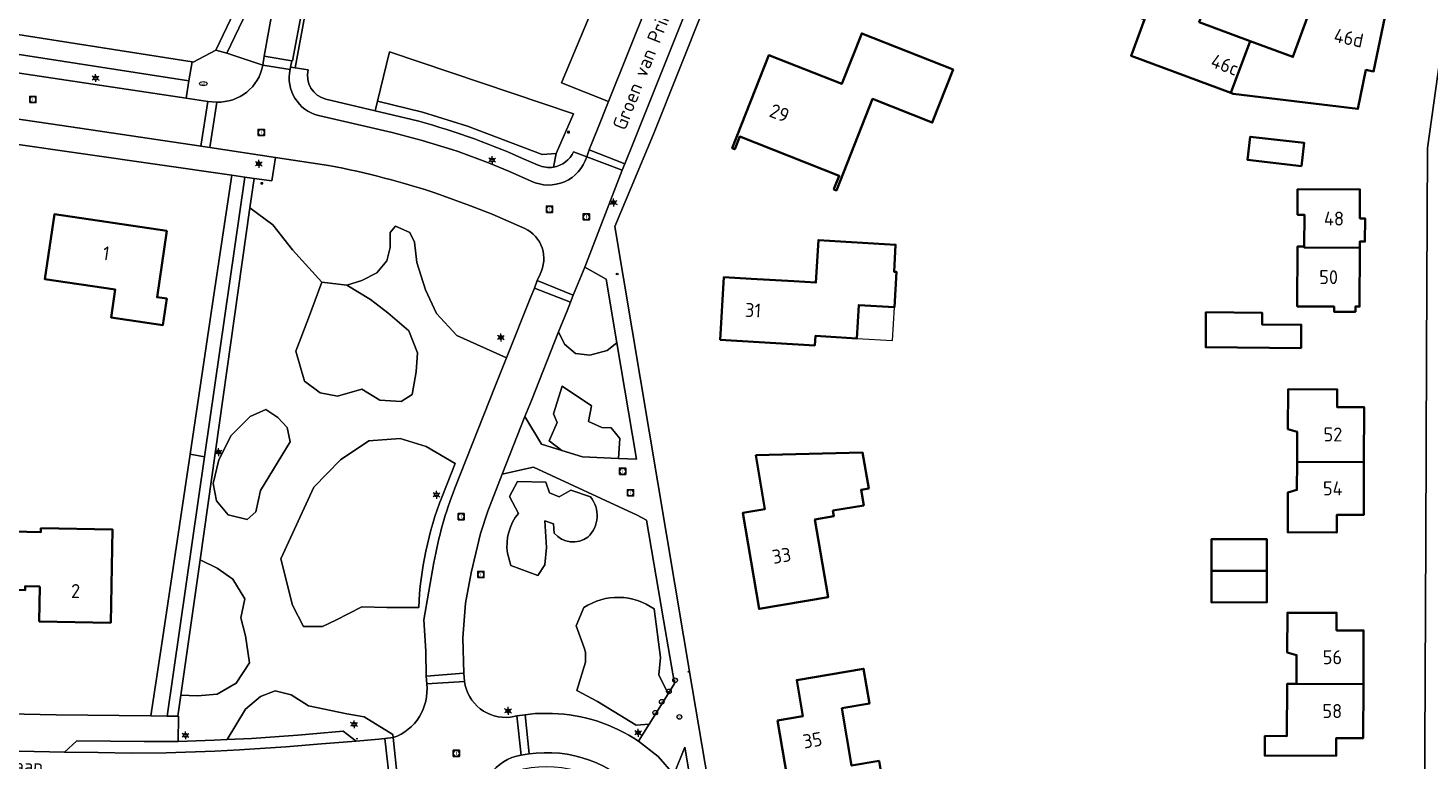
# Model space of a CAD drawing. Header units: metres. Extents: x 140853 to 145288, y 474558 to 480269.
# Tile 284 of 428: x 144095 to 144275, y 478131 to 478225. Entities that reach past the tile are written whole.
import ezdxf
from ezdxf.enums import TextEntityAlignment as Align
from ezdxf.lldxf.tags import DXFTag

# ---------------------------------------------------------------- set-up
doc = ezdxf.new("R2010")
doc.units = ezdxf.units.M
doc.header["$MEASUREMENT"] = 0
for name, color, linetype, lineweight in [('B-WE-GR-BEPLANTING_CULTUUR_HEESTERS-G', 90, 'Continuous', 18), ('B-WE-GR-GRAS_KRUIDENRIJK-G', 80, 'Continuous', 18), ('B-WE-GR-GROENVOORZIENING-G', 80, 'Continuous', 18), ('B-WE-IE-TERREINAFSCHEIDING_KUNSTMATIG_HEKWERK-G', 20, 'IE-TERREINAFSCHEIDING-KUNSTMATIG', 18), ('B-WE-IE-TERREINAFSCHEIDING_KUNSTMATIG_MUUR-G', 90, 'IE-TERREINAFSCHEIDING-KUNSTMATIG-DICHT', 18), ('B-WE-KL-DATA_CAI-S', 90, 'KL-CAI-N', 18), ('B-WE-KL-ET_LS_OV_LICHTMAST-S', 190, 'Continuous', 18), ('B-WE-KL-WATER_BRANDLEIDING_PUT-S', 150, 'Continuous', 18), ('B-WE-KL-WATER_PUT-S', 170, 'Continuous', 18), ('B-WE-OG-BEBOUWING-G', 7, 'Continuous', 35), ('B-WE-OG-BEBOUWING_BIJGEBOUW-G', 7, 'Continuous', 18), ('B-WE-OG-BEBOUWING_HUISNUMMER-T18', 10, 'Continuous', 18), ('B-WE-OG-BEBOUWING_STRAATNAAM-T18', 10, 'Continuous', 18), ('B-WE-OG-TERREIN_ERF-G', 7, 'Continuous', 18), ('B-WE-RI-GWA_RIOOLPUT-S', 30, 'Continuous', 18), ('B-WE-VH-ONVERHARD-G', 252, 'Continuous', 18), ('B-WE-VH-VERHARDING_ASFALT-G', 252, 'Continuous', 18), ('B-WE-VH-VERHARDING_BETONSTRAATSTEEN-G', 252, 'Continuous', 18), ('B-WE-VH-VERHARDING_HALFVERHARDING_GRIND-G', 252, 'Continuous', 18), ('B-WE-VH-VERHARDING_TEGEL-G', 252, 'Continuous', 18), ('B-WE-VW-AFSLUITPAAL-S', 7, 'Continuous', 18), ('X-XX-XX-ALGEMEEN-S', 7, 'Continuous', 18)]:
    doc.layers.add(name, color=color, linetype=linetype, lineweight=lineweight)
doc.styles.add('NLCS-ISO', font='txt')
doc.styles.get("Standard").update_dxf_attribs({"font": 'arial.ttf'})
doc.linetypes.add('IE-TERREINAFSCHEIDING-KUNSTMATIG', pattern='A,4,[82,NLCS.shx,S=0.75,R=90,X=0,Y=0],4,-2', length=10)
doc.linetypes.add('IE-TERREINAFSCHEIDING-KUNSTMATIG-DICHT', pattern='A,8,-1,[82,NLCS.shx,S=0.75,R=90,X=0,Y=0],-1', length=10)
tags = doc.linetypes.add('KL-CAI-N', pattern='A,4,-1,[101,NLCS.shx,S=0.5,R=0,X=0,Y=0],-1,4,-1,["C",Standard,S=1,R=0,X=-0.25,Y=-0.5],-1.5', length=12.5).pattern_tags.tags
tags[18] = DXFTag(74, 10)

# ---------------------------------------------------------------- blocks, each defined once
blk = doc.blocks.new('SIE-WEG_AFVALBAK_TYPE_01')
for radius in [0.25, 0.156]:
    blk.add_circle((0, 0), radius)
blk = doc.blocks.new('SKL-DATA_TERREINKAST-SO')
for q in [(-0.2, 0.2), (0.2, 0.2)]:
    blk.add_line((0, -0.21), q)
at = {"flags": 128}
blk.add_lwpolyline([(0.63, 0.35), (-0.63, 0.35), (-0.63, -0.35), (0.63, -0.35)], close=True, dxfattribs=at)
at = {"style": 'NLCS-ISO'}
blk.add_attdef('TYPE', text='', height=0.35, dxfattribs=at).set_placement((-0.03, 0.69), align=Align.MIDDLE_CENTER)
blk = doc.blocks.new('B-SIE-WEG_LICHTMAST-SO')
at = {"ltscale": 0.1}
for p, q in [((-1.1, 0.63), (-2.19, 1.27)), ((0, 1.27), (0, 2.53)), ((1.1, 0.63), (2.19, 1.27)), ((-1.1, -0.63), (-2.19, -1.27)), ((0, -1.27), (0, -2.53)), ((1.1, -0.63), (2.19, -1.27))]:
    blk.add_line(p, q, dxfattribs=at)
at = {"flags": 128}
for points in [[(-1.16, 0.5), (1.16, 0.5)], [(-1.16, -0.5), (1.16, -0.5)]]:
    blk.add_lwpolyline(points, dxfattribs=at)
at = {"ltscale": 0.1}
blk.add_circle((0, 0), 1.27, dxfattribs=at)
at = {"style": 'NLCS-ISO'}
blk.add_attdef('TYPE', text='', height=1.8, dxfattribs=at).set_placement((0, 2.53), align=Align.BOTTOM_CENTER)
blk = doc.blocks.new('SVW-AFSLUITPAAL-SO')
at = {"lineweight": 18}
blk.add_circle((0, 0), 1.5, dxfattribs=at)
at = {"lineweight": 18, "style": 'NLCS-ISO'}
blk.add_text('af', height=1.8, dxfattribs=at).set_placement((0, 0), align=Align.MIDDLE_CENTER)
blk = doc.blocks.new('SKL-WATERLEIDINGPUT-SO')
at = {"color": 0, "linetype": 'ByBlock', "lineweight": 18}
blk.add_ellipse((0, 0), major_axis=(2.5, 0), ratio=0.54, dxfattribs=at)
at = {"color": 0, "linetype": 'ByBlock', "lineweight": 18, "style": 'NLCS-ISO'}
blk.add_text('wl', height=1.8, dxfattribs=at).set_placement((0, 0), align=Align.MIDDLE_CENTER)
blk = doc.blocks.new('SRI-PUT_INSPECTIE-SO')
at = {"lineweight": -3, "flags": 128}
blk.add_lwpolyline([(-2, -2), (2, -2), (2, 2), (-2, 2)], close=True, dxfattribs=at)
at = {"lineweight": -3, "ltscale": 1.5}
blk.add_circle((0, 0), 2, dxfattribs=at)
at = {"ltscale": 0.1, "style": 'NLCS-ISO'}
blk.add_text('I', height=2.5, dxfattribs=at).set_placement((0, -0.01), align=Align.MIDDLE_CENTER)
blk = doc.blocks.new('SIE-WEG_STRAATPOT_BRANDKRAAN-SO')
blk.add_ellipse((0, 0), major_axis=(-0.729, 0), ratio=0.685994)
at = {"style": 'NLCS-ISO'}
blk.add_text('BR', height=0.4, dxfattribs=at).set_placement((-0.3, -0.15))

msp = doc.modelspace()

# ---------------------------------------------------------------- linework, layer by layer
at = {"layer": 'B-WE-GR-BEPLANTING_CULTUUR_HEESTERS-G', "ltscale": 0.2, "flags": 128}
for points in [[(144169.361, 478215.546), (144176.951, 478234.511), (144171.193, 478236.808), (144163.326, 478217.961), (144169.361, 478215.546)], [(144115.349, 478218.199), (144072.705, 478224.816), (144072.333, 478222.341), (144114.978, 478215.948), (144115.349, 478218.199)], [(144166.949, 478182.883), (144169.175, 478183.49), (144170.451, 478184.462), (144169.08, 478192.666), (144166.298, 478194.228), (144164.809, 478190.607), (144164.469, 478189.718), (144164.025, 478188.617), (144162.947, 478185.896), (144163.71, 478184.3), (144165.127, 478183.085), (144166.949, 478182.883)], [(144132.439, 478192.294), (144130.719, 478187.639), (144129.1, 478183.389), (144130.213, 478179.543), (144132.237, 478178.025), (144134.463, 478177.62), (144137.601, 478178.531), (144139.928, 478177.114), (144142.661, 478176.912), (144144.078, 478177.823), (144144.584, 478180.758), (144144.786, 478183.186), (144143.673, 478186.02), (144140.94, 478188.348), (144138.714, 478190.068), (144135.678, 478191.89), (144132.439, 478192.294)], [(144125.254, 478175.9), (144123.23, 478174.989), (144120.801, 478172.56), (144119.182, 478169.423), (144118.474, 478166.387), (144118.878, 478164.161), (144120.397, 478162.339), (144122.825, 478161.732), (144123.939, 478162.744), (144124.546, 478165.476), (144128.391, 478171.751), (144127.987, 478173.572), (144126.772, 478174.888), (144125.254, 478175.9)], [(144111.923, 478146.35), (144110.442, 478136.46), (144112.55, 478136.439), (144117.358, 478169.817), (144115.486, 478170.144), (144111.923, 478146.35)], [(144114.321, 478139.141), (144116.45, 478139.063), (144118.98, 478139.265), (144121.409, 478140.682), (144123.129, 478143.313), (144122.623, 478146.754), (144122.016, 478149.082), (144122.522, 478151.51), (144121.004, 478154.041), (144118.98, 478155.457), (144116.784, 478156.542), (144114.321, 478139.141)], [(144140.576, 478133.543), (144141.643, 478133.664), (144141.587, 478134.052), (144137.904, 478136.33), (144135.678, 478136.735), (144130.719, 478137.747), (144128.493, 478139.164), (144126.469, 478139.67), (144124.546, 478138.962), (144122.623, 478137.342), (144120.264, 478133.407), (144123.406, 478133.554), (144129.378, 478133.966), (144135.198, 478134.505), (144136.862, 478133.204), (144139.804, 478133.478), (144140.576, 478133.543)], [(144181.184, 478120.695), (144179.2, 478132.448), (144177.789, 478128.904), (144180.186, 478124.228), (144180.962, 478121.67), (144181.184, 478120.695)]]:
    msp.add_lwpolyline(points, close=True, dxfattribs=at)
for points in [[(144126.225, 478229.763), (144125.264, 478231.176), (144124.833, 478231.356), (144120.231, 478221.775), (144124.863, 478220.229), (144125.043, 478221.361), (144126.399, 478229), (144126.399, 478229, 0.2148275), (144126.225, 478229.763)], [(144123.196, 478201.846), (144126.165, 478199.682), (144128.695, 478196.444), (144132.439, 478192.294), (144135.678, 478191.89), (144137.601, 478192.497), (144139.523, 478193.509), (144140.839, 478195.027), (144141.244, 478196.747), (144141.244, 478198.67), (144141.952, 478199.48), (144143.774, 478198.67), (144144.381, 478197.456), (144144.685, 478194.824), (144145.798, 478191.282), (144147.215, 478188.246), (144149.846, 478185.413), (144156.242, 478182.548), (144159.377, 478190.395), (144159.834, 478191.515), (144160.169, 478192.509), (144160.549, 478193.333), (144160.549, 478193.333, 0.4277829), (144158.577, 478199.2), (144158.577, 478199.2), (144154.383, 478201.037), (144151.612, 478202.116), (144147.612, 478203.58), (144147.612, 478203.58, 0.0359325), (144133.33, 478207.289), (144133.33, 478207.289), (144126.502, 478208.351), (144126.038, 478205.315), (144123.73, 478205.62), (144123.196, 478201.846)], [(144149.614, 478168.933), (144145.899, 478171.143), (144142.559, 478172.155), (144138.511, 478171.852), (144134.868, 478169.423), (144131.427, 478165.881), (144127.177, 478156.672), (144128.695, 478150.701), (144130.112, 478147.968), (144132.541, 478147.968), (144134.261, 478148.778), (144137.601, 478150.498), (144140.839, 478150.397), (144144.925, 478150.396), (144144.925, 478150.396, -0.0817239), (144147.945, 478164.713), (144147.945, 478164.713), (144149.614, 478168.933)]]:
    msp.add_lwpolyline(points, format="xyb", close=True, dxfattribs=at)
at = {"layer": 'B-WE-GR-GRAS_KRUIDENRIJK-G', "ltscale": 0.2, "flags": 128}
for points in [[(144152.442, 478274.083), (144156.592, 478282.6), (144156.091, 478282.698), (144140.188, 478250), (144139.085, 478247.731), (144131.642, 478232.402), (144131.642, 478232.402, 0.0549606), (144129.777, 478226.71), (144129.777, 478226.71), (144128.689, 478220.763), (144128.575, 478220.779), (144128.423, 478219.955), (144129.017, 478219.869), (144130.265, 478226.622), (144130.265, 478226.622, -0.0522595), (144132.084, 478232.158), (144132.084, 478232.158), (144133.793, 478235.653), (144140.748, 478250), (144149.904, 478268.84), (144152.442, 478274.083)], [(144132.439, 478192.294), (144128.695, 478196.444), (144126.165, 478199.682), (144123.196, 478201.846), (144116.784, 478156.542), (144118.98, 478155.457), (144121.004, 478154.041), (144122.522, 478151.51), (144122.016, 478149.082), (144122.623, 478146.754), (144123.129, 478143.313), (144121.409, 478140.682), (144118.98, 478139.265), (144116.45, 478139.063), (144114.321, 478139.141), (144113.937, 478136.425), (144113.985, 478136.425), (144113.97, 478133.177), (144118.584, 478133.328), (144120.264, 478133.407), (144122.623, 478137.342), (144124.546, 478138.962), (144126.469, 478139.67), (144128.493, 478139.164), (144130.719, 478137.747), (144135.678, 478136.735), (144137.904, 478136.33), (144141.587, 478134.052), (144141.643, 478133.664), (144141.643, 478133.664, 0.3505062), (144145.957, 478140.59), (144145.957, 478140.59), (144145.877, 478141.59), (144145.844, 478144.782), (144145.59, 478148.813), (144146.892, 478156.206), (144146.892, 478156.206, -0.0486249), (144149.579, 478165.771), (144149.579, 478165.771), (144154.785, 478178.901), (144156.242, 478182.548), (144149.846, 478185.413), (144147.215, 478188.246), (144145.798, 478191.282), (144144.685, 478194.824), (144144.381, 478197.456), (144143.774, 478198.67), (144141.952, 478199.48), (144141.244, 478198.67), (144141.244, 478196.747), (144140.839, 478195.027), (144139.523, 478193.509), (144137.601, 478192.497), (144135.678, 478191.89), (144138.714, 478190.068), (144140.94, 478188.348), (144143.673, 478186.02), (144144.786, 478183.186), (144144.584, 478180.758), (144144.078, 478177.823), (144142.661, 478176.912), (144139.928, 478177.114), (144137.601, 478178.531), (144134.463, 478177.62), (144132.237, 478178.025), (144130.213, 478179.543), (144129.1, 478183.389), (144130.719, 478187.639), (144132.439, 478192.294)], [(144166.179, 478150.395, -0.3109746), (144175.244, 478150.222), (144175.244, 478150.222), (144176.057, 478144), (144175.844, 478141.732), (144177.025, 478139.303), (144177.846, 478140.622), (144176.444, 478148.83), (144174.261, 478161.673), (144173.061, 478162.279), (144159.686, 478168.496), (144158.711, 478168.276), (144155.652, 478167.585), (144153.831, 478162.801), (144152.882, 478159.945), (144151.667, 478154.857), (144150.954, 478150.957), (144150.622, 478146.523), (144150.725, 478141.957), (144150.824, 478140.902), (144150.824, 478140.902, 0.4115888), (144156.751, 478136.306), (144156.751, 478136.306), (144157.551, 478136.492), (144158.633, 478136.589), (144159.94, 478136.769), (144162.144, 478136.769), (144162.144, 478136.769, -0.1412113), (144173.229, 478133.2), (144173.229, 478133.2), (144174.584, 478135.378), (144172.906, 478135.282), (144167.94, 478138.304), (144165.282, 478139.727), (144166.403, 478143.363), (144166.411, 478144.679), (144166.249, 478145.243), (144165.185, 478148.067), (144166.179, 478150.395)]]:
    msp.add_lwpolyline(points, format="xyb", close=True, dxfattribs=at)
for points in [[(144162.629, 478208.832), (144164.847, 478213.967), (144141.147, 478221.921), (144139.644, 478215.572), (144145.436, 478214.18), (144151.2, 478212.367), (144160.822, 478208.727), (144162.629, 478208.832)], [(144118.685, 478191.508), (144115.486, 478170.144), (144117.358, 478169.817), (144122.541, 478205.796), (144120.862, 478206.044), (144118.685, 478191.508)], [(144162.263, 478175.347), (144163.41, 478178.916), (144167.183, 478176.365), (144166.778, 478174.366), (144168.489, 478173.576), (144169.702, 478173.524), (144170.813, 478172.186), (144170.643, 478169.603), (144172.951, 478169.501), (144170.451, 478184.462), (144169.175, 478183.49), (144166.949, 478182.883), (144165.127, 478183.085), (144163.71, 478184.3), (144162.947, 478185.896), (144159.453, 478177.076), (144158.611, 478175), (144160.752, 478171.424), (144163.347, 478170.626), (144161.732, 478171.848), (144162.748, 478174.216), (144162.263, 478175.347)], [(144125.254, 478175.9), (144126.772, 478174.888), (144127.987, 478173.572), (144128.391, 478171.751), (144124.546, 478165.476), (144123.939, 478162.744), (144122.825, 478161.732), (144120.397, 478162.339), (144118.878, 478164.161), (144118.474, 478166.387), (144119.182, 478169.423), (144120.801, 478172.56), (144123.23, 478174.989), (144125.254, 478175.9)]]:
    msp.add_lwpolyline(points, close=True, dxfattribs=at)
for points in [[(144144.925, 478150.396), (144140.839, 478150.397), (144137.601, 478150.498), (144134.261, 478148.778), (144132.541, 478147.968), (144130.112, 478147.968), (144128.695, 478150.701), (144127.177, 478156.672), (144131.427, 478165.881), (144134.868, 478169.423), (144138.511, 478171.852), (144142.559, 478172.155), (144145.899, 478171.143), (144149.614, 478168.933), (144147.945, 478164.713)], [(144157.776, 478162.531), (144156.598, 478164.682), (144157.641, 478166.612)], [(144157.641, 478166.612), (144161.286, 478166.55), (144161.779, 478165.191), (144163.009, 478164.644), (144164.495, 478165.532), (144167.044, 478164.67)], [(144162.383, 478159.965), (144162.291, 478161.171), (144161.155, 478161.56), (144161.399, 478158.135), (144161.176, 478155.886), (144160.27, 478154.517), (144156.794, 478155.805), (144156.364, 478157.418)]]:
    msp.add_lwpolyline(points, dxfattribs=at)
for points in [[(144147.945, 478164.713, 0.0817239), (144144.925, 478150.396)], [(144167.044, 478164.67, -0.3909336), (144166.71, 478159.467)], [(144156.364, 478157.418, -0.2143721), (144157.776, 478162.531)], [(144166.71, 478159.467, -0.3928647), (144162.383, 478159.965)]]:
    msp.add_lwpolyline(points, format="xyb", dxfattribs=at)
at = {"layer": 'B-WE-GR-GROENVOORZIENING-G', "ltscale": 0.2, "flags": 128}
msp.add_lwpolyline([(144130.265, 478226.622), (144129.017, 478219.869), (144130.676, 478219.627), (144130.676, 478219.627, 0.4088249), (144132.99, 478215.821), (144132.99, 478215.821), (144139.344, 478214.347), (144139.644, 478215.572), (144141.147, 478221.921), (144164.847, 478213.967), (144162.629, 478208.832), (144162.267, 478207.089), (144162.267, 478207.089, 0.2514689), (144164.873, 478209.078), (144164.873, 478209.078), (144166.555, 478208.417), (144166.867, 478209.327), (144166.911, 478209.443), (144167.96, 478211.995), (144169.361, 478215.546), (144163.326, 478217.961), (144171.193, 478236.808)], format="xyb", dxfattribs=at)
msp.add_lwpolyline([(144163.41, 478178.916), (144162.263, 478175.347), (144162.748, 478174.216), (144161.732, 478171.848), (144163.347, 478170.626), (144166.009, 478169.808), (144170.643, 478169.603), (144170.813, 478172.186), (144169.702, 478173.524), (144168.489, 478173.576), (144166.778, 478174.366), (144167.183, 478176.365), (144163.41, 478178.916)], close=True, dxfattribs=at)
for points in [[(144167.044, 478164.67), (144164.495, 478165.532), (144163.009, 478164.644), (144161.779, 478165.191), (144161.286, 478166.55), (144157.641, 478166.612), (144156.598, 478164.682), (144157.776, 478162.531), (144157.776, 478162.531, 0.2143721), (144156.364, 478157.418), (144156.364, 478157.418), (144156.794, 478155.805), (144160.27, 478154.517), (144161.176, 478155.886), (144161.399, 478158.135), (144161.155, 478161.56), (144162.291, 478161.171), (144162.383, 478159.965), (144162.383, 478159.965, 0.3928647), (144166.71, 478159.467), (144166.71, 478159.467, 0.3909336), (144167.044, 478164.67)], [(144166.179, 478150.395), (144165.185, 478148.067), (144166.249, 478145.243), (144166.411, 478144.679), (144166.403, 478143.363), (144165.282, 478139.727), (144167.94, 478138.304), (144172.906, 478135.282), (144174.584, 478135.378), (144177.025, 478139.303), (144175.844, 478141.732), (144176.057, 478144), (144175.244, 478150.222), (144175.244, 478150.222, 0.3109746), (144166.179, 478150.395)]]:
    msp.add_lwpolyline(points, format="xyb", close=True, dxfattribs=at)
at = {"layer": 'B-WE-IE-TERREINAFSCHEIDING_KUNSTMATIG_HEKWERK-G', "ltscale": 0.2, "flags": 128}
for points in [[(144139.344, 478214.347), (144139.644, 478215.572)], [(144139.644, 478215.572), (144145.436, 478214.18), (144151.2, 478212.367), (144160.822, 478208.727), (144162.629, 478208.832)], [(144162.629, 478208.832), (144162.267, 478207.089)], [(144115.486, 478170.144), (144118.685, 478191.508)], [(144111.923, 478146.35), (144115.486, 478170.144)]]:
    msp.add_lwpolyline(points, dxfattribs=at)
at = {"layer": 'B-WE-IE-TERREINAFSCHEIDING_KUNSTMATIG_MUUR-G', "ltscale": 0.2, "flags": 128}
for points in [[(144120.862, 478206.044), (144118.685, 478191.508)], [(144111.923, 478146.35), (144110.442, 478136.46)]]:
    msp.add_lwpolyline(points, dxfattribs=at)
at = {"layer": 'B-WE-OG-BEBOUWING-G', "ltscale": 0.2, "flags": 128}
for points in [[(144240.386, 478232.732), (144237.979, 478226.266), (144238.392, 478226.112), (144236.648, 478221.426), (144249.506, 478216.641), (144251.993, 478223.323), (144245.423, 478225.768), (144247.146, 478230.397), (144240.445, 478232.891), (144240.386, 478232.732)], [(144249.506, 478216.641), (144249.787, 478216.536), (144265.853, 478214.591), (144266.884, 478219.606), (144267.864, 478219.405), (144269.305, 478226.414), (144260.022, 478228.289), (144257.475, 478221.282), (144251.993, 478223.323), (144249.506, 478216.641)], [(144213.744, 478219.642), (144201.978, 478224.312), (144199.396, 478217.806), (144190.005, 478221.502), (144185.299, 478209.522), (144185.615, 478209.398), (144186.255, 478211.027), (144199.065, 478205.968), (144198.431, 478204.364), (144198.378, 478204.229), (144198.703, 478204.1), (144203.355, 478215.864), (144211.046, 478212.829), (144213.744, 478219.642)], [(144258.6, 478207.21), (144258.948, 478210.2), (144251.995, 478211.01), (144251.647, 478208.02), (144258.6, 478207.21)], [(144258.942, 478196.858), (144258.942, 478196.731), (144266.087, 478196.698), (144266.089, 478197.509), (144266.759, 478197.507), (144266.768, 478200.487), (144266.098, 478200.489), (144266.109, 478204.227), (144258.084, 478204.25), (144258.074, 478200.96), (144258.954, 478200.958), (144258.942, 478196.858)], [(144112.515, 478198.9), (144098.031, 478201.035), (144096.798, 478192.665), (144105.85, 478191.334), (144105.322, 478187.75), (144111.99, 478186.767), (144112.492, 478190.17), (144111.255, 478190.352), (144112.515, 478198.9)], [(144201.325, 478185.05), (144201.584, 478189.332), (144206.175, 478189.055), (144206.451, 478193.616), (144206.122, 478193.636), (144206.332, 478197.11), (144196.39, 478197.711), (144196.059, 478192.231), (144193.214, 478192.403), (144187.724, 478192.734), (144184.23, 478192.945), (144183.743, 478184.883), (144195.926, 478184.147), (144196, 478185.372), (144201.325, 478185.05)], [(144266.087, 478196.698), (144258.942, 478196.731), (144258.942, 478196.858), (144258.062, 478196.86), (144258.04, 478189.165), (144262.785, 478189.152), (144262.783, 478188.487), (144265.523, 478188.479), (144265.525, 478189.144), (144266.065, 478189.142), (144266.087, 478196.698)], [(144258.537, 478183.801), (144258.561, 478186.801), (144253.502, 478186.842), (144253.514, 478188.352), (144246.284, 478188.41), (144246.248, 478183.9), (144258.537, 478183.801)], [(144258.007, 478169.163), (144266.618, 478169.138), (144266.633, 478176.211), (144263.173, 478176.219), (144263.178, 478178.489), (144256.848, 478178.504), (144256.836, 478173.384), (144258.016, 478173.042), (144258.007, 478169.163)], [(144188.327, 478170.024), (144189.499, 478163.092), (144186.66, 478162.612), (144188.753, 478150.238), (144197.637, 478151.74), (144195.942, 478161.758), (144198.368, 478162.168), (144198.246, 478162.888), (144202.229, 478163.562), (144201.889, 478165.573), (144202.865, 478165.739), (144202.083, 478170.363), (144188.327, 478170.024)], [(144266.618, 478169.138), (144258.007, 478169.163), (144257.999, 478165.548), (144256.816, 478165.21), (144256.804, 478160.09), (144263.134, 478160.075), (144263.14, 478162.345), (144266.603, 478162.337), (144266.618, 478169.138)], [(144096.169, 478153.099), (144096.076, 478148.615), (144105.289, 478148.45), (144105.504, 478160.458), (144096.296, 478160.623), (144096.287, 478160.123), (144090.809, 478160.221), (144090.673, 478152.718), (144094.268, 478152.664), (144094.276, 478153.164), (144096.169, 478153.099)], [(144254.116, 478155.151), (144254.108, 478159.215), (144246.995, 478159.202), (144247.003, 478155.126), (144254.116, 478155.151)], [(144247.003, 478155.126), (144247.01, 478151.049), (144254.123, 478151.086), (144254.116, 478155.151), (144247.003, 478155.126)], [(144266.557, 478140.551), (144266.572, 478147.456), (144263.096, 478147.463), (144263.1, 478149.733), (144256.77, 478149.747), (144256.759, 478144.637), (144257.941, 478144.294), (144257.933, 478140.57), (144266.557, 478140.551)], [(144191.138, 478135.883), (144193.012, 478124.81), (144200.961, 478126.146), (144201.276, 478124.282), (144205.171, 478124.941), (144204.203, 478130.66), (144200.663, 478130.061), (144199.414, 478137.446), (144202.963, 478138.047), (144202.204, 478142.533), (144193.606, 478141.078), (144194.392, 478136.434), (144191.138, 478135.883)], [(144257.933, 478140.57), (144256.731, 478140.572), (144256.716, 478133.872), (144253.866, 478133.878), (144253.861, 478131.348), (144263.061, 478131.329), (144263.066, 478133.609), (144266.542, 478133.601), (144266.557, 478140.551), (144257.933, 478140.57)]]:
    msp.add_lwpolyline(points, close=True, dxfattribs=at)
at = {"layer": 'B-WE-OG-BEBOUWING_BIJGEBOUW-G', "ltscale": 0.2, "flags": 128}
msp.add_lwpolyline([(144206.175, 478189.055), (144201.584, 478189.332), (144201.325, 478185.05), (144205.917, 478184.773), (144206.175, 478189.055)], close=True, dxfattribs=at)
at = {"layer": 'B-WE-OG-TERREIN_ERF-G', "ltscale": 0.2, "flags": 128}
for points in [[(144181.69, 478227.687), (144175.162, 478211.348), (144170.18, 478199.453), (144180.116, 478140.107), (144184.278, 478115.575), (144184.278, 478115.575), (144228.605, 478121.577), (144230.198, 478121.792), (144231.379, 478121.75), (144234.134, 478122.115), (144254.224, 478124.78), (144254.207, 478124.889), (144273.908, 478127.39), (144274.468, 478127.559), (144274.459, 478132.563), (144274.571, 478159.226), (144274.692, 478182.956), (144274.818, 478209.532), (144276.963, 478224.908), (144280.64, 478251.282)], [(144072.455, 478227.44), (144115.755, 478220.64), (144115.904, 478220.617), (144118.804, 478222.127), (144124.054, 478233.127)], [(144245.423, 478225.768), (144251.993, 478223.323), (144257.475, 478221.282), (144260.022, 478228.289)], [(144269.305, 478226.414), (144267.864, 478219.405), (144266.884, 478219.606), (144265.853, 478214.591), (144249.787, 478216.536), (144249.506, 478216.641), (144236.648, 478221.426), (144238.392, 478226.112)], [(144032.175, 478137.958), (144098.251, 478136.581), (144110.442, 478136.46), (144111.923, 478146.35), (144115.486, 478170.144), (144115.486, 478170.144), (144118.685, 478191.508), (144120.862, 478206.044), (144082.545, 478211.565)]]:
    msp.add_lwpolyline(points, dxfattribs=at)
for points in [[(144201.978, 478224.312), (144213.744, 478219.642), (144211.046, 478212.829), (144203.355, 478215.864), (144198.703, 478204.1), (144198.378, 478204.229), (144198.431, 478204.364), (144199.065, 478205.968), (144186.255, 478211.027), (144185.615, 478209.398), (144185.299, 478209.522), (144190.005, 478221.502), (144199.396, 478217.806), (144201.978, 478224.312)], [(144258.6, 478207.21), (144251.647, 478208.02), (144251.995, 478211.01), (144258.948, 478210.2), (144258.6, 478207.21)], [(144266.087, 478196.698), (144266.065, 478189.142), (144265.525, 478189.144), (144265.523, 478188.479), (144262.783, 478188.487), (144262.785, 478189.152), (144258.04, 478189.165), (144258.062, 478196.86), (144258.942, 478196.858), (144258.954, 478200.958), (144258.074, 478200.96), (144258.084, 478204.25), (144266.109, 478204.227), (144266.098, 478200.489), (144266.768, 478200.487), (144266.759, 478197.507), (144266.089, 478197.509), (144266.087, 478196.698)], [(144112.515, 478198.9), (144111.255, 478190.352), (144112.492, 478190.17), (144111.99, 478186.767), (144105.322, 478187.75), (144105.85, 478191.334), (144096.798, 478192.665), (144098.031, 478201.035), (144112.515, 478198.9)], [(144206.175, 478189.055), (144201.584, 478189.332), (144201.325, 478185.05), (144196, 478185.372), (144195.926, 478184.147), (144183.743, 478184.883), (144184.23, 478192.945), (144187.724, 478192.734), (144193.214, 478192.403), (144196.059, 478192.231), (144196.39, 478197.711), (144206.332, 478197.11), (144206.122, 478193.636), (144206.451, 478193.616), (144206.175, 478189.055)], [(144258.537, 478183.801), (144246.248, 478183.9), (144246.284, 478188.41), (144253.514, 478188.352), (144253.502, 478186.842), (144258.561, 478186.801), (144258.537, 478183.801)], [(144266.618, 478169.138), (144266.603, 478162.337), (144263.14, 478162.345), (144263.134, 478160.075), (144256.804, 478160.09), (144256.816, 478165.21), (144257.999, 478165.548), (144258.007, 478169.163), (144258.016, 478173.042), (144256.836, 478173.384), (144256.848, 478178.504), (144263.178, 478178.489), (144263.173, 478176.219), (144266.633, 478176.211), (144266.618, 478169.138)], [(144188.327, 478170.024), (144202.083, 478170.363), (144202.865, 478165.739), (144201.889, 478165.573), (144202.229, 478163.562), (144198.246, 478162.888), (144198.368, 478162.168), (144195.942, 478161.758), (144197.637, 478151.74), (144188.753, 478150.238), (144186.66, 478162.612), (144189.499, 478163.092), (144188.327, 478170.024)], [(144096.169, 478153.099), (144094.276, 478153.164), (144094.268, 478152.664), (144090.673, 478152.718), (144090.809, 478160.221), (144096.287, 478160.123), (144096.296, 478160.623), (144105.504, 478160.458), (144105.289, 478148.45), (144096.076, 478148.615), (144096.169, 478153.099)], [(144247.003, 478155.126), (144246.995, 478159.202), (144254.108, 478159.215), (144254.116, 478155.151), (144254.123, 478151.086), (144247.01, 478151.049), (144247.003, 478155.126)], [(144257.933, 478140.57), (144257.941, 478144.294), (144256.759, 478144.637), (144256.77, 478149.747), (144263.1, 478149.733), (144263.096, 478147.463), (144266.572, 478147.456), (144266.557, 478140.551), (144266.542, 478133.601), (144263.066, 478133.609), (144263.061, 478131.329), (144253.861, 478131.348), (144253.866, 478133.878), (144256.716, 478133.872), (144256.731, 478140.572), (144257.933, 478140.57)], [(144193.606, 478141.078), (144202.204, 478142.533), (144202.963, 478138.047), (144199.414, 478137.446), (144200.663, 478130.061), (144204.203, 478130.66), (144205.171, 478124.941), (144201.276, 478124.282), (144200.961, 478126.146), (144193.012, 478124.81), (144191.138, 478135.883), (144194.392, 478136.434), (144193.606, 478141.078)]]:
    msp.add_lwpolyline(points, close=True, dxfattribs=at)
at = {"layer": 'B-WE-VH-ONVERHARD-G', "ltscale": 0.2, "flags": 128}
msp.add_lwpolyline([(144113.937, 478136.425), (144114.321, 478139.141), (144116.784, 478156.542), (144123.196, 478201.846), (144123.73, 478205.62), (144122.541, 478205.796), (144117.358, 478169.817), (144112.55, 478136.439), (144113.937, 478136.425)], close=True, dxfattribs=at)
at = {"layer": 'B-WE-VH-VERHARDING_ASFALT-G', "ltscale": 0.2, "flags": 128}
for points in [[(144040.119, 478227.057), (144039.172, 478221.175), (144062.043, 478217.835), (144098.973, 478212.456), (144116.625, 478209.814), (144116.857, 478209.787), (144117.772, 478215.529), (144114.978, 478215.948), (144072.333, 478222.341), (144067.055, 478223.102), (144041.975, 478226.708), (144040.547, 478226.962), (144040.119, 478227.057)], [(144120.264, 478133.407), (144118.584, 478133.328), (144113.97, 478133.177), (144109.569, 478133.157), (144100.906, 478133.254), (144099.337, 478131.78), (144103.668, 478131.732), (144108, 478131.683), (144112.401, 478131.703), (144118.695, 478131.933), (144121.837, 478132.08), (144127.809, 478132.492), (144132.428, 478132.848), (144136.862, 478133.204), (144135.198, 478134.505), (144129.378, 478133.966), (144123.406, 478133.554), (144120.264, 478133.407)]]:
    msp.add_lwpolyline(points, close=True, dxfattribs=at)
for points in [[(144177.789, 478128.904), (144175.768, 478131.239), (144173.229, 478133.2), (144173.229, 478133.2, 0.1412113), (144162.144, 478136.769), (144162.144, 478136.769), (144159.94, 478136.769), (144158.633, 478136.589), (144159.167, 478131.586), (144160.068, 478131.668), (144160.068, 478131.668, -0.2552474), (144174.005, 478125.586)], [(144078.197, 478126.814), (144105.119, 478126.299), (144110.169, 478126.238), (144110.169, 478126.238, 0.0198305), (144130.49, 478127.123), (144130.49, 478127.123), (144137.057, 478127.818), (144137.362, 478127.849), (144140.418, 478128.216), (144141.166, 478128.27), (144140.576, 478133.543), (144139.804, 478133.478), (144136.862, 478133.204), (144132.428, 478132.848), (144127.809, 478132.492), (144121.837, 478132.08), (144118.695, 478131.933), (144112.401, 478131.703), (144108, 478131.683), (144103.668, 478131.732), (144099.337, 478131.78), (144081.749, 478132.187)]]:
    msp.add_lwpolyline(points, format="xyb", dxfattribs=at)
at = {"layer": 'B-WE-VH-VERHARDING_BETONSTRAATSTEEN-G', "ltscale": 0.2, "flags": 128}
for points in [[(144195.664, 478281.521), (144193.987, 478277.345), (144193.269, 478275.449), (144191.421, 478270.824), (144187.639, 478261.295), (144183.131, 478250), (144180.027, 478242.221), (144176.951, 478234.511), (144169.361, 478215.546), (144167.96, 478211.995), (144166.911, 478209.443), (144166.867, 478209.327), (144171.462, 478207.537), (144172.55, 478210.177), (144188.456, 478250), (144202.614, 478285.373), (144203.652, 478287.976), (144199.008, 478289.839), (144195.664, 478281.521)], [(144124.863, 478220.229), (144128.383, 478219.671), (144128.423, 478219.955), (144128.575, 478220.779), (144125.043, 478221.361), (144124.863, 478220.229)], [(144118.023, 478209.617), (144118.927, 478215.465), (144117.772, 478215.529), (144116.857, 478209.787), (144118.023, 478209.617)], [(144166.867, 478209.327), (144166.555, 478208.417), (144171.114, 478206.705), (144171.462, 478207.537), (144166.867, 478209.327)], [(144159.834, 478191.515), (144164.469, 478189.718), (144164.809, 478190.607), (144160.169, 478192.509), (144159.834, 478191.515)], [(144150.824, 478140.902), (144150.725, 478141.957), (144145.877, 478141.59), (144145.957, 478140.59), (144150.824, 478140.902)], [(144158.108, 478131.407), (144159.167, 478131.586), (144158.633, 478136.589), (144157.551, 478136.492), (144158.108, 478131.407)], [(144141.643, 478133.664), (144140.576, 478133.543), (144141.166, 478128.27), (144142.188, 478128.379), (144141.643, 478133.664)]]:
    msp.add_lwpolyline(points, close=True, dxfattribs=at)
for points in [[(144188.456, 478250), (144172.55, 478210.177), (144171.462, 478207.537), (144171.114, 478206.705), (144166.298, 478194.228), (144169.08, 478192.666), (144170.451, 478184.462), (144172.951, 478169.501), (144170.643, 478169.603), (144166.009, 478169.808), (144163.347, 478170.626), (144160.752, 478171.424), (144158.611, 478175), (144155.652, 478167.585), (144158.711, 478168.276), (144159.686, 478168.496), (144173.061, 478162.279), (144174.261, 478161.673), (144176.444, 478148.83), (144177.846, 478140.622), (144177.025, 478139.303), (144174.584, 478135.378), (144173.229, 478133.2), (144175.768, 478131.239), (144177.789, 478128.904), (144179.2, 478132.448), (144181.184, 478120.695)], [(144126.399, 478229), (144125.043, 478221.361), (144128.575, 478220.779), (144128.689, 478220.763), (144129.777, 478226.71)], [(144184.278, 478115.575), (144180.116, 478140.107), (144170.18, 478199.453), (144175.162, 478211.348), (144181.69, 478227.687)], [(144276.963, 478224.908), (144274.818, 478209.532), (144274.692, 478182.956), (144274.571, 478159.226), (144274.459, 478132.563), (144274.468, 478127.559), (144274.402, 478123.68), (144274.399, 478121.013), (144274.368, 478092.624), (144274.392, 478066.495), (144276.501, 478066.947)]]:
    msp.add_lwpolyline(points, dxfattribs=at)
for points in [[(144133.33, 478207.289, -0.0359325), (144147.612, 478203.58), (144147.612, 478203.58), (144151.612, 478202.116), (144154.383, 478201.037), (144158.577, 478199.2), (144158.577, 478199.2, -0.4277829), (144160.549, 478193.333), (144160.549, 478193.333), (144160.169, 478192.509), (144164.809, 478190.607), (144166.298, 478194.228), (144171.114, 478206.705), (144166.555, 478208.417), (144166.555, 478208.417, -0.4608221), (144159.414, 478205.306), (144159.414, 478205.306), (144156.613, 478206.524), (144153.9, 478207.631), (144150.023, 478209.084), (144149.197, 478209.371), (144145.374, 478210.516), (144141.507, 478211.532), (144132.033, 478213.735), (144132.033, 478213.735, -0.4083183), (144128.383, 478219.671), (144128.383, 478219.671), (144124.863, 478220.229), (144124.863, 478220.229, -0.3719632), (144118.927, 478215.465), (144118.927, 478215.465), (144118.023, 478209.617), (144126.502, 478208.351), (144133.33, 478207.289)], [(144139.344, 478214.347), (144132.99, 478215.821), (144132.99, 478215.821, -0.4088249), (144130.676, 478219.627), (144130.676, 478219.627), (144129.017, 478219.869), (144128.423, 478219.955), (144128.383, 478219.671), (144128.383, 478219.671, 0.4083183), (144132.033, 478213.735), (144132.033, 478213.735), (144141.507, 478211.532), (144145.374, 478210.516), (144149.197, 478209.371), (144150.023, 478209.084), (144153.9, 478207.631), (144156.613, 478206.524), (144159.414, 478205.306), (144159.414, 478205.306, 0.4608221), (144166.555, 478208.417), (144166.555, 478208.417), (144164.873, 478209.078), (144164.873, 478209.078, -0.2514689), (144162.267, 478207.089), (144162.267, 478207.089, -0.144197), (144160.325, 478207.337), (144160.325, 478207.337), (144158.202, 478208.259), (144158.202, 478208.259, 0.0414669), (144144.035, 478213.234), (144144.035, 478213.234), (144139.344, 478214.347)], [(144164.469, 478189.718), (144159.834, 478191.515), (144159.377, 478190.395), (144156.242, 478182.548), (144154.785, 478178.901), (144149.579, 478165.771), (144149.579, 478165.771, 0.0486249), (144146.892, 478156.206), (144146.892, 478156.206), (144145.59, 478148.813), (144145.844, 478144.782), (144145.877, 478141.59), (144150.725, 478141.957), (144150.622, 478146.523), (144150.954, 478150.957), (144151.667, 478154.857), (144152.882, 478159.945), (144153.831, 478162.801), (144155.652, 478167.585), (144158.611, 478175), (144159.453, 478177.076), (144162.947, 478185.896), (144164.025, 478188.617), (144164.469, 478189.718)], [(144144.677, 478127.942, -0.2553717), (144148.221, 478123.562), (144148.221, 478123.562), (144153.148, 478124.307), (144153.148, 478124.307, -0.4267121), (144158.108, 478131.407), (144158.108, 478131.407), (144157.551, 478136.492), (144156.751, 478136.306), (144156.751, 478136.306, -0.4115888), (144150.824, 478140.902), (144150.824, 478140.902), (144145.957, 478140.59), (144145.957, 478140.59, -0.3505062), (144141.643, 478133.664), (144141.643, 478133.664), (144142.188, 478128.379), (144142.188, 478128.379, -0.1088394), (144144.677, 478127.942)]]:
    msp.add_lwpolyline(points, format="xyb", close=True, dxfattribs=at)
at = {"layer": 'B-WE-VH-VERHARDING_HALFVERHARDING_GRIND-G', "ltscale": 0.2, "flags": 128}
msp.add_lwpolyline([(144139.344, 478214.347), (144144.035, 478213.234), (144144.035, 478213.234, -0.0414669), (144158.202, 478208.259), (144158.202, 478208.259), (144160.325, 478207.337), (144160.325, 478207.337, 0.144197), (144162.267, 478207.089), (144162.267, 478207.089), (144162.629, 478208.832), (144160.822, 478208.727), (144151.2, 478212.367), (144145.436, 478214.18), (144139.644, 478215.572), (144139.344, 478214.347)], format="xyb", close=True, dxfattribs=at)
at = {"layer": 'B-WE-VH-VERHARDING_TEGEL-G', "ltscale": 0.2, "flags": 128}
for points in [[(144072.705, 478224.816), (144115.349, 478218.199), (144115.755, 478220.64), (144072.455, 478227.44), (144037.821, 478232.674), (144036.36, 478232.907), (144036.36, 478232.907, 0.1433315), (144036.655, 478230.263), (144036.655, 478230.263), (144067.49, 478225.631), (144067.055, 478223.102), (144072.333, 478222.341), (144072.705, 478224.816)], [(144120.231, 478221.775), (144118.804, 478222.127), (144115.904, 478220.617), (144115.755, 478220.64), (144115.349, 478218.199), (144114.978, 478215.948), (144117.772, 478215.529), (144118.927, 478215.465), (144118.927, 478215.465, 0.3719632), (144124.863, 478220.229), (144124.863, 478220.229), (144120.231, 478221.775)], [(144159.167, 478131.586), (144158.108, 478131.407), (144158.108, 478131.407, 0.4267121), (144153.148, 478124.307), (144153.148, 478124.307), (144154.968, 478124.611), (144154.968, 478124.611, -0.4147767), (144158.428, 478129.64), (144158.428, 478129.64, -0.2816713), (144172.495, 478124.612), (144172.495, 478124.612), (144174.005, 478125.586), (144174.005, 478125.586, 0.2552474), (144160.068, 478131.668), (144160.068, 478131.668), (144159.167, 478131.586)]]:
    msp.add_lwpolyline(points, format="xyb", close=True, dxfattribs=at)
for points in [[(144124.054, 478233.127), (144118.804, 478222.127), (144118.804, 478222.127), (144120.231, 478221.775), (144124.833, 478231.356)], [(144082.545, 478211.565), (144120.862, 478206.044), (144122.541, 478205.796), (144123.73, 478205.62), (144126.038, 478205.315), (144126.502, 478208.351), (144118.023, 478209.617), (144116.857, 478209.787), (144116.625, 478209.814), (144098.973, 478212.456), (144062.043, 478217.835)], [(144081.749, 478132.187), (144099.337, 478131.78), (144100.906, 478133.254), (144109.569, 478133.157), (144113.97, 478133.177), (144113.985, 478136.425), (144113.937, 478136.425), (144112.55, 478136.439), (144110.442, 478136.46), (144098.251, 478136.581), (144032.175, 478137.958)]]:
    msp.add_lwpolyline(points, dxfattribs=at)

# ---------------------------------------------------------------- block references
at = {"layer": 'B-WE-KL-DATA_CAI-S', "xscale": 0.2, "yscale": 0.2, "zscale": 0.2}
for p in [(144164.202, 478211.594), (144124.73, 478205)]:
    msp.add_blockref('SKL-DATA_TERREINKAST-SO', p, dxfattribs=at)
at = {"layer": 'B-WE-KL-ET_LS_OV_LICHTMAST-S', "xscale": 0.2, "yscale": 0.2, "zscale": 0.2}
for p in [(144103.332, 478218.56), (144124.336, 478207.523), (144154.374, 478208.011), (144170.022, 478202.54), (144170.022, 478202.54), (144155.505, 478185.168), (144155.505, 478185.168), (144119.158, 478170.409), (144147.207, 478164.923), (144156.433, 478137.111), (144136.604, 478135.377), (144114.901, 478133.963), (144173.176, 478134.289)]:
    msp.add_blockref('B-SIE-WEG_LICHTMAST-SO', p, dxfattribs=at)
at = {"layer": 'B-WE-KL-WATER_BRANDLEIDING_PUT-S', "xscale": 0.2, "yscale": 0.2, "zscale": 0.2}
msp.add_blockref('SIE-WEG_STRAATPOT_BRANDKRAAN-SO', (144170.483, 478193.333), dxfattribs=at)
msp.add_blockref('SIE-WEG_STRAATPOT_BRANDKRAAN-SO', (144170.483, 478193.333), dxfattribs=at)
at = {"layer": 'B-WE-KL-WATER_PUT-S', "xscale": 0.2, "yscale": 0.2, "zscale": 0.2}
msp.add_blockref('SKL-WATERLEIDINGPUT-SO', (144117.199, 478217.832), dxfattribs=at)
at = {"layer": 'B-WE-RI-GWA_RIOOLPUT-S', "xscale": 0.2, "yscale": 0.2, "zscale": 0.2}
for p in [(144095.256, 478215.799), (144124.656, 478211.55), (144161.768, 478201.674), (144161.768, 478201.674), (144166.504, 478200.688), (144166.504, 478200.688), (144171.177, 478167.949), (144172.191, 478165.175), (144150.39, 478162.103), (144150.39, 478162.103), (144152.932, 478154.656), (144149.775, 478131.65)]:
    msp.add_blockref('SRI-PUT_INSPECTIE-SO', p, dxfattribs=at)
at = {"layer": 'B-WE-VW-AFSLUITPAAL-S', "xscale": 0.2, "yscale": 0.2, "zscale": 0.2}
for p in [(144177.93, 478141.054), (144177.152, 478139.607), (144175.389, 478136.87), (144176.225, 478138.285), (144178.493, 478136.335)]:
    msp.add_blockref('SVW-AFSLUITPAAL-SO', p, dxfattribs=at)
at = {"layer": 'X-XX-XX-ALGEMEEN-S', "xscale": 0.2, "yscale": 0.2, "zscale": 0.2}
for p in [(144179.66, 478142.136), (144136.983, 478133.535)]:
    msp.add_blockref('SIE-WEG_AFVALBAK_TYPE_01', p, dxfattribs=at)

# ---------------------------------------------------------------- texts
at = {"layer": 'B-WE-OG-BEBOUWING_HUISNUMMER-T18', "style": 'NLCS-ISO'}
for s, rotation, p in [('46d', 348.4, (144264.666, 478223.715)), ('46c', 339.6, (144248.723, 478220.272)), ('29', 338.6, (144191.375, 478214.05)), ('48', 359.8, (144262.768, 478200.473)), ('1', 351.6, (144104.689, 478196.01)), ('50', 359.8, (144262.076, 478192.932)), ('31', 356.6, (144187.979, 478188.673)), ('52', 359.9, (144262.626, 478172.683)), ('54', 359.9, (144262.611, 478165.746)), ('33', 9.6, (144191.651, 478157.092)), ('2', 359, (144100.754, 478152.532)), ('56', 359.9, (144262.565, 478144.012)), ('58', 359.9, (144262.55, 478137.085)), ('35', 9.6, (144195.626, 478133.336))]:
    msp.add_text(s, height=1.8, rotation=rotation, dxfattribs=at).set_placement(p, align=Align.MIDDLE_CENTER)
at = {"layer": 'B-WE-OG-BEBOUWING_STRAATNAAM-T18', "style": 'NLCS-ISO'}
for s, rotation, p in [('Groen van Prinstererlaan', 68.3, (144175.688, 478224.676)), ('Aalberselaan', 358.7, (144089.693, 478130.122))]:
    msp.add_text(s, height=1.8, rotation=rotation, dxfattribs=at).set_placement(p, align=Align.MIDDLE_CENTER)

doc.saveas('drawing.dxf')
